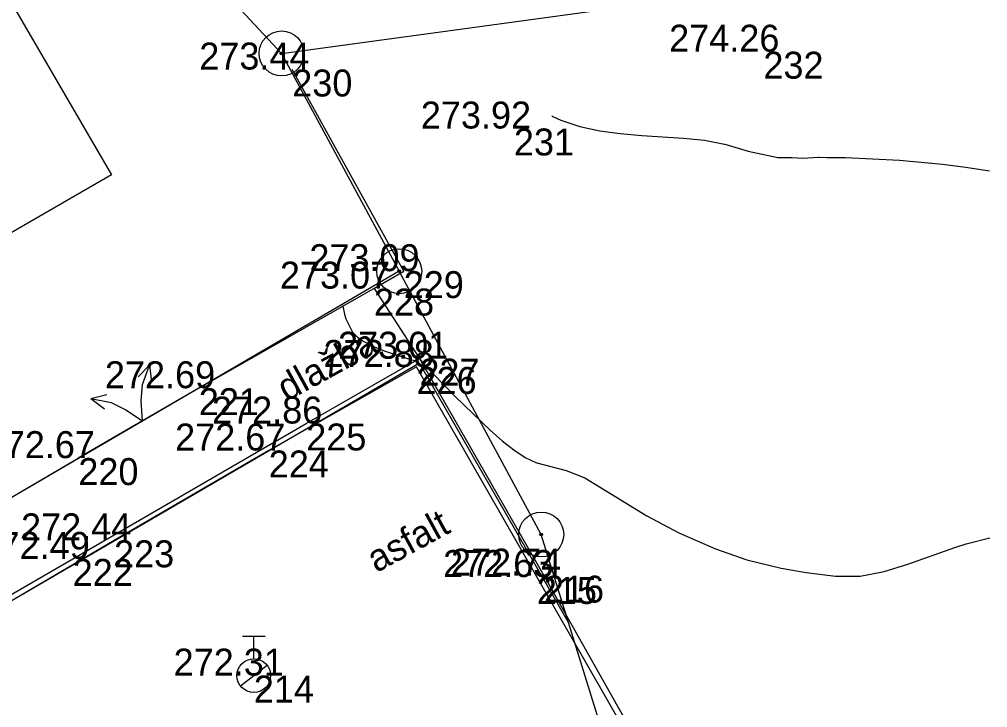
# Model space of a CAD drawing. Extents: x -771260 to -770828, y -1053564 to -1052811.
# Drawn here: x -771240.06 to -771218.5, y -1053158.57 to -1053143.24 of the extents above; entities that cross this region are included whole.
import ezdxf

# ---------------------------------------------------------------- set-up
doc = ezdxf.new("R2010")
doc.units = 0
for name, color, linetype in [('25_3_2019_hydrant', 7, 'Continuous'), ('25_3_2019_obrubnik', 7, 'Continuous'), ('25_3_2019_oploceni', 7, 'Continuous'), ('25_3_2019_popis_povrchu', 7, 'Continuous'), ('25_3_2019_vrstevnice_interval_po_1m', 7, 'Continuous'), ('25_3_2019_vstup_vjezd_pozemek', 7, 'Continuous'), ('25_3_2019_zamereny_bod', 7, 'Continuous'), ('25_3_2019_zamereny_bod_cislo', 7, 'Continuous'), ('25_3_2019_zamereny_bod_vyska', 7, 'Continuous'), ('Default', 7, 'Continuous'), ('DKM_Hranice parcel', 7, 'Continuous'), ('DKM_Značky bodu BP', 7, 'Continuous')]:
    doc.layers.add(name, color=color, linetype=linetype)

# ---------------------------------------------------------------- blocks, each defined once
blk = doc.blocks.new('Z58')
at = {"layer": '25_3_2019_vstup_vjezd_pozemek'}
for p, q in [((-7.5, 10), (-4, 7)), ((-7.5, 10), (-6, 6.51)), ((-7.5, 10), (-4, 9.01)), ((4, 7.01), (7.5, 10)), ((7.5, 10), (4, 9)), ((7.5, 10), (6, 6.5)), ((-4, 7), (-1.99, 4)), ((2, 4), (4, 7.01)), ((-1.99, 4), (0, 0)), ((0, 0), (2, 4))]:
    blk.add_line(p, q, dxfattribs=at)
blk = doc.blocks.new('6.130')
at = {"layer": '25_3_2019_hydrant'}
for p, q in [((-5, 17.5), (5, 17.5)), ((0, 7.5), (0, 17.5)), ((-5.88, -4.62), (5.92, 4.64))]:
    blk.add_line(p, q, dxfattribs=at)
blk.add_circle((0, 0), 7.5, dxfattribs=at)
blk = doc.blocks.new('POINT_DISPLAY')
at = {"layer": 'Default'}
blk.add_line((0, 0), (0, 0), dxfattribs=at)

msp = doc.modelspace()

# ---------------------------------------------------------------- linework, layer by layer
at = {"layer": '25_3_2019_obrubnik'}
for p, q in [((-771232.163, -1053149.236), (-771231.153, -1053150.796)), ((-771233.67, -1053152.239), (-771231.153, -1053150.796)), ((-771231.153, -1053150.796), (-771228.379, -1053155.627)), ((-771231.216, -1053150.98), (-771234.507, -1053152.841)), ((-771228.538, -1053155.657), (-771231.216, -1053150.98)), ((-771238.871, -1053155.254), (-771233.67, -1053152.239)), ((-771234.507, -1053152.841), (-771237.95, -1053154.841)), ((-771237.95, -1053154.841), (-771243.502, -1053158.111)), ((-771243.56, -1053157.966), (-771238.871, -1053155.254)), ((-771226.266, -1053159.612), (-771228.538, -1053155.657)), ((-771228.379, -1053155.627), (-771226.09, -1053159.683))]:
    msp.add_line(p, q, dxfattribs=at)
at = {"layer": '25_3_2019_oploceni'}
for p, q in [((-771231.502, -1053148.848), (-771233.983, -1053144.359)), ((-771244.629, -1053156.464), (-771238.746, -1053153.01))]:
    msp.add_line(p, q, dxfattribs=at)
msp.add_lwpolyline([(-771236.064, -1053151.454), (-771232.164, -1053149.236), (-771231.502, -1053148.848)], dxfattribs=at)
at = {"layer": '25_3_2019_vrstevnice_interval_po_1m'}
for points in [[(-771228.207, -1053145.393), (-771228.207, -1053145.393)], [(-771228.207, -1053145.393), (-771228.181, -1053145.405), (-771228.007, -1053145.487), (-771227.581, -1053145.626), (-771227.138, -1053145.722), (-771226.681, -1053145.786), (-771226.197, -1053145.829), (-771225.271, -1053145.885), (-771224.806, -1053145.931), (-771224.359, -1053146.017), (-771224.355, -1053146.018), (-771223.831, -1053146.178), (-771223.171, -1053146.316), (-771223.163, -1053146.317), (-771222.85, -1053146.321), (-771222.613, -1053146.333), (-771222.272, -1053146.312), (-771222.256, -1053146.311), (-771222.079, -1053146.32), (-771221.666, -1053146.319), (-771220.463, -1053146.378), (-771219.504, -1053146.466), (-771218.983, -1053146.532), (-771218.46, -1053146.613)], [(-771228.007, -1053145.487), (-771228.007, -1053145.487)], [(-771227.581, -1053145.626), (-771227.581, -1053145.626)], [(-771227.138, -1053145.722), (-771227.138, -1053145.722)], [(-771226.681, -1053145.786), (-771226.681, -1053145.786)], [(-771226.197, -1053145.829), (-771226.197, -1053145.829)], [(-771225.271, -1053145.885), (-771225.271, -1053145.885)], [(-771224.806, -1053145.931), (-771224.806, -1053145.931)], [(-771224.359, -1053146.017), (-771224.359, -1053146.017)], [(-771223.831, -1053146.178), (-771223.831, -1053146.178)], [(-771223.163, -1053146.317), (-771223.163, -1053146.317)], [(-771222.85, -1053146.321), (-771222.85, -1053146.321)], [(-771222.613, -1053146.333), (-771222.613, -1053146.333)], [(-771222.256, -1053146.311), (-771222.256, -1053146.311)], [(-771222.079, -1053146.32), (-771222.079, -1053146.32)], [(-771221.666, -1053146.319), (-771221.666, -1053146.319)], [(-771220.463, -1053146.378), (-771220.463, -1053146.378)], [(-771219.504, -1053146.466), (-771219.504, -1053146.466)], [(-771218.983, -1053146.532), (-771218.983, -1053146.532)], [(-771232.863, -1053149.615), (-771232.863, -1053149.615)], [(-771232.863, -1053149.615), (-771232.859, -1053149.631), (-771232.821, -1053149.805), (-771232.788, -1053149.913), (-771232.65, -1053150.192), (-771232.646, -1053150.196), (-771232.532, -1053150.315), (-771232.388, -1053150.416), (-771232.192, -1053150.518), (-771231.937, -1053150.623), (-771231.347, -1053150.815), (-771231.256, -1053150.837), (-771231.158, -1053150.789), (-771231.155, -1053150.788), (-771231.152, -1053150.786), (-771231.15, -1053150.789), (-771231.082, -1053150.89), (-771230.355, -1053151.642), (-771229.569, -1053152.399), (-771229.309, -1053152.627), (-771229.051, -1053152.827), (-771228.794, -1053152.995), (-771228.548, -1053153.116), (-771228.541, -1053153.119), (-771227.886, -1053153.286), (-771227.471, -1053153.448), (-771227.467, -1053153.45), (-771226.087, -1053154.297), (-771225.376, -1053154.675), (-771224.562, -1053155.03), (-771223.859, -1053155.272), (-771223.097, -1053155.463), (-771222.543, -1053155.56), (-771221.891, -1053155.64), (-771221.883, -1053155.641), (-771221.336, -1053155.636), (-771220.802, -1053155.534), (-771220.276, -1053155.374), (-771219.232, -1053155.002), (-771218.978, -1053154.919), (-771218.45, -1053154.783)], [(-771232.821, -1053149.805), (-771232.821, -1053149.805)], [(-771232.788, -1053149.913), (-771232.788, -1053149.913)], [(-771232.65, -1053150.192), (-771232.65, -1053150.192)], [(-771232.532, -1053150.315), (-771232.532, -1053150.315)], [(-771232.388, -1053150.416), (-771232.388, -1053150.416)], [(-771232.192, -1053150.518), (-771232.192, -1053150.518)], [(-771231.937, -1053150.623), (-771231.937, -1053150.623)], [(-771231.347, -1053150.815), (-771231.347, -1053150.815)], [(-771231.256, -1053150.837), (-771231.256, -1053150.837)], [(-771231.152, -1053150.786), (-771231.152, -1053150.786)], [(-771231.082, -1053150.89), (-771231.082, -1053150.89)], [(-771230.355, -1053151.642), (-771230.355, -1053151.642)], [(-771229.569, -1053152.399), (-771229.569, -1053152.399)], [(-771229.309, -1053152.627), (-771229.309, -1053152.627)], [(-771229.051, -1053152.827), (-771229.051, -1053152.827)], [(-771228.794, -1053152.995), (-771228.794, -1053152.995)], [(-771228.541, -1053153.119), (-771228.541, -1053153.119)], [(-771227.886, -1053153.286), (-771227.886, -1053153.286)], [(-771227.471, -1053153.448), (-771227.471, -1053153.448)], [(-771226.087, -1053154.297), (-771226.087, -1053154.297)], [(-771225.376, -1053154.675), (-771225.376, -1053154.675)], [(-771218.978, -1053154.919), (-771218.978, -1053154.919)], [(-771224.562, -1053155.03), (-771224.562, -1053155.03)], [(-771219.232, -1053155.002), (-771219.232, -1053155.002)], [(-771223.859, -1053155.272), (-771223.859, -1053155.272)], [(-771220.276, -1053155.374), (-771220.276, -1053155.374)], [(-771223.097, -1053155.463), (-771223.097, -1053155.463)], [(-771222.543, -1053155.56), (-771222.543, -1053155.56)], [(-771220.802, -1053155.534), (-771220.802, -1053155.534)], [(-771221.883, -1053155.641), (-771221.883, -1053155.641)], [(-771221.336, -1053155.636), (-771221.336, -1053155.636)]]:
    msp.add_lwpolyline(points, dxfattribs=at)
at = {"layer": '25_3_2019_vstup_vjezd_pozemek'}
msp.add_line((-771236.064, -1053151.454), (-771238.746, -1053153.009), dxfattribs=at)
at = {"layer": 'DKM_Hranice parcel'}
for p, q in [((-771234.22, -1053144), (-771231.6, -1053148.85)), ((-771231.6, -1053148.85), (-771247.022, -1053157.851)), ((-771226.84, -1053159.87), (-771227.83, -1053156.67))]:
    msp.add_line(p, q, dxfattribs=at)
for points in [[(-771234.22, -1053144), (-771211.57, -1053140.91), (-771205.43, -1053140.71), (-771198.42, -1053142.38), (-771188.44, -1053147.21), (-771182.18, -1053149.49), (-771178.16, -1053150.12), (-771175.05, -1053149.44), (-771174.13, -1053144.96), (-771173.57, -1053136.47), (-771171.38, -1053112.57), (-771169.97, -1053090.2), (-771169.61, -1053079.22)], [(-771236.26, -1053109.45), (-771235.65, -1053117.7), (-771236.63, -1053141.41), (-771234.22, -1053144)], [(-771247.022, -1053131.224), (-771238.01, -1053146.7), (-771246.49, -1053151.6)], [(-771227.83, -1053156.67), (-771228.44, -1053154.71), (-771231.6, -1053148.85)], [(-771227.83, -1053156.67), (-771231.15, -1053150.9), (-771247.022, -1053160.146)]]:
    msp.add_lwpolyline(points, dxfattribs=at)
at = {"layer": 'DKM_Značky bodu BP'}
for centre, radius in [((-771234.22, -1053144), 0.5), ((-771234.22, -1053144), 0.0303), ((-771231.6, -1053148.85), 0.5), ((-771231.6, -1053148.85), 0.0303), ((-771228.44, -1053154.71), 0.5), ((-771228.44, -1053154.71), 0.0303)]:
    msp.add_circle(centre, radius, dxfattribs=at)

# ---------------------------------------------------------------- block references
at = {"layer": '25_3_2019_hydrant', "xscale": 0.05, "yscale": 0.05000000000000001}
msp.add_blockref('6.130', (-771234.839, -1053157.852), dxfattribs=at)
at = {"layer": '25_3_2019_vstup_vjezd_pozemek', "xscale": 0.09999946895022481, "yscale": 0.09999946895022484, "rotation": 29.699940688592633}
msp.add_blockref('Z58', (-771237.319, -1053152.182), dxfattribs=at)
at = {"layer": '25_3_2019_zamereny_bod', "xscale": 0.1, "yscale": 0.10000000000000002}
for p in [(-771223.494, -1053143.962), (-771233.983, -1053144.359), (-771229.048, -1053145.672), (-771231.502, -1053148.848), (-771232.164, -1053149.236), (-771231.153, -1053150.797), (-771231.217, -1053150.981), (-771236.064, -1053151.454), (-771233.671, -1053152.24), (-771238.746, -1053153.01), (-771234.507, -1053152.841), (-771237.951, -1053154.841), (-771238.872, -1053155.255), (-771228.539, -1053155.657), (-771228.379, -1053155.627), (-771234.839, -1053157.852)]:
    msp.add_blockref('POINT_DISPLAY', p, dxfattribs=at)

# ---------------------------------------------------------------- texts
at = {"layer": '25_3_2019_popis_povrchu'}
for s, rotation, p in [('dlažba', 28.8427, (-771234.105, -1053151.761)), ('asfalt', 28.6957, (-771232.109, -1053155.572))]:
    msp.add_text(s, height=0.6, rotation=rotation, dxfattribs=at).set_placement(p)
at = {"layer": '25_3_2019_zamereny_bod_cislo'}
for s, p in [('232', (-771223.494, -1053144.562)), ('230', (-771233.983, -1053144.959)), ('231', (-771229.048, -1053146.272)), ('229', (-771231.502, -1053149.448)), ('228', (-771232.164, -1053149.836)), ('227', (-771231.153, -1053151.397)), ('226', (-771231.217, -1053151.581)), ('221', (-771236.064, -1053152.054)), ('225', (-771233.671, -1053152.84)), ('220', (-771238.746, -1053153.61)), ('224', (-771234.507, -1053153.441)), ('223', (-771237.951, -1053155.441)), ('222', (-771238.872, -1053155.855)), ('216', (-771228.379, -1053156.227)), ('215', (-771228.539, -1053156.257)), ('214', (-771234.839, -1053158.452))]:
    msp.add_text(s, height=0.6, dxfattribs=at).set_placement(p)
at = {"layer": '25_3_2019_zamereny_bod_vyska'}
for s, p in [('274.26 ', (-771225.592, -1053143.962)), ('273.44 ', (-771236.053, -1053144.359)), ('273.92 ', (-771231.12, -1053145.672)), ('273.09 ', (-771233.602, -1053148.848)), ('273.07 ', (-771234.258, -1053149.236)), ('273.01 ', (-771232.964, -1053150.797)), ('272.88 ', (-771233.287, -1053150.981)), ('272.69 ', (-771238.154, -1053151.454)), ('272.86 ', (-771235.769, -1053152.24)), ('272.67 ', (-771236.591, -1053152.841)), ('272.67 ', (-771240.83, -1053153.01)), ('272.44 ', (-771240.021, -1053154.841)), ('272.49 ', (-771240.946, -1053155.255)), ('272.63 ', (-771230.625, -1053155.657)), ('272.74 ', (-771230.449, -1053155.627)), ('272.31 ', (-771236.624, -1053157.852))]:
    msp.add_text(s, height=0.6, dxfattribs=at).set_placement(p)

doc.saveas('drawing.dxf')
